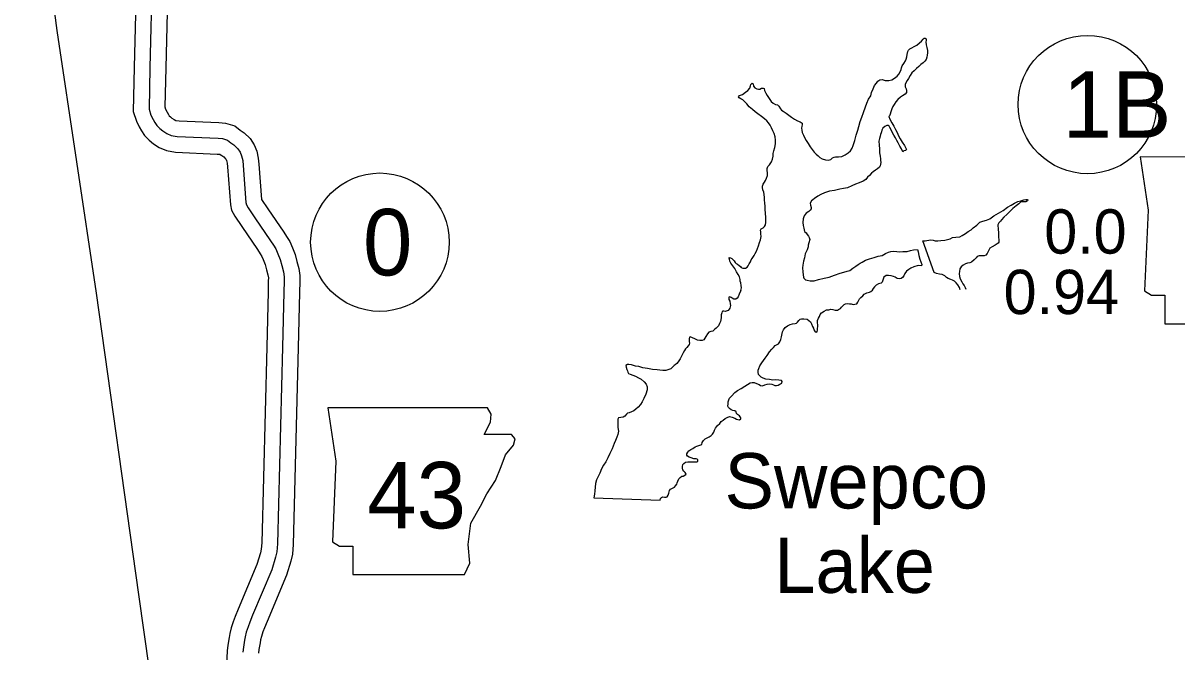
# Model space of a CAD drawing. Extents: x 31699 to 244310, y -8841 to 11474.
# Drawn here: x 128215 to 128949, y -459 to -59 of the extents above; entities that cross this region are included whole.
import ezdxf

# ---------------------------------------------------------------- set-up
doc = ezdxf.new("R2010")
doc.units = 0
for name, color, linetype in [('B_Logo', 7, 'Continuous'), ('G-ANNO-TEXT', 7, 'Continuous'), ('R_Annotation', 7, 'Continuous'), ('R_Border Notes', 7, 'Continuous'), ('R_Draft', 7, 'Continuous'), ('R_XS_EARTHWORK_STAGE2', 7, 'Continuous'), ('S_WALL_ANNOT', 7, 'Continuous')]:
    doc.layers.add(name, color=color, linetype=linetype)

msp = doc.modelspace()

# ---------------------------------------------------------------- linework, layer by layer
at = {"layer": 'B_Logo'}
for points in [[(128300.28, 89.25), (128295.95, -87.67), (128295.38, -114.2), (128296.6, -117.99), (128297.95, -120.72), (128299.09, -122.78), (128300.37, -124.7), (128302.17, -126.56), (128304.04, -128.08), (128306.58, -129.67), (128309.45, -130.98), (128313.31, -131.69), (128339.25, -132.75), (128342.11, -132.93), (128345.24, -133.91), (128347.45, -135.57), (128349.32, -136.89), (128351.79, -139.34), (128353.27, -141.53), (128354.21, -143.86), (128354.9, -146.92), (128355.18, -150.05), (128356.98, -173.64), (128357.26, -175.04), (128358.33, -176.96), (128362.56, -183.27), (128372.63, -198.01), (128374.37, -200.73), (128375.98, -203.12), (128377.2, -206.12), (128378.62, -209.84), (128379.7, -213.7), (128380.72, -217.56), (128381.21, -220.76), (128381.16, -223.56), (128381.01, -230.55)], [(128381.01, -230.55), (128380.16, -265.52), (128377.03, -390.56), (128376.59, -395.7), (128375.81, -399.04), (128373.33, -407.19), (128361.18, -436.08), (128359.34, -440.42), (128358.3, -443.43), (128357.18, -446.77), (128356.47, -449.71), (128356.08, -451.98), (128355.31, -456.46), (128354.99, -459.46)]]:
    msp.add_lwpolyline(points, dxfattribs=at)
at = {"layer": 'G-ANNO-TEXT'}
for points in [[(128925.09, -144.63), (128930.16, -178.47), (128927.91, -229.78), (128932.42, -232.6), (128940.88, -232.6), (128940.88, -250.65), (129011.93, -250.65), (129015.32, -243.32), (129014.19, -231.48), (129015.88, -217.94), (129022.09, -207.23), (129026.03, -199.33), (129031.67, -190.87), (129035.06, -181.85), (129037.88, -174.52), (129042.95, -168.32), (129044.08, -164.37), (129041.82, -161.55), (129024.34, -161.55), (129028.29, -153.65), (129028.85, -148.58), (129026.51, -144.68)], [(128409.05, -304.18), (128414.13, -338.01), (128411.87, -389.33), (128416.38, -392.15), (128424.84, -392.15), (128424.84, -410.2), (128495.9, -410.2), (128499.28, -402.86), (128498.15, -391.02), (128499.84, -377.49), (128506.05, -366.77), (128509.99, -358.88), (128515.63, -350.42), (128519.02, -341.4), (128521.84, -334.07), (128526.91, -327.86), (128528.04, -323.91), (128525.78, -321.09), (128508.3, -321.09), (128512.25, -313.2), (128512.81, -308.12), (128510.48, -304.23)]]:
    msp.add_lwpolyline(points, close=True, dxfattribs=at)
at = {"layer": 'R_Annotation'}
for points in [[(128215.33, 98.31), (128236.83, -64.08), (128261.77, -231.23)], [(128261.77, -231.23), (128288.6, -422.87), (128316.03, -615.99), (128340.63, -792.51), (128348.51, -848.28), (128357.14, -909.38)]]:
    msp.add_lwpolyline(points, dxfattribs=at)
at = {"layer": 'R_Border Notes'}
for centre in [(128891.65, -111.27), (128442.06, -198.8)]:
    msp.add_circle(centre, 44, dxfattribs=at)
at = {"layer": 'R_Draft'}
for points in [[(128777.53, -77.64), (128777.92, -76.64), (128778.79, -75.84), (128779.98, -75.23), (128781.51, -74.43), (128783.17, -73.42), (128785.02, -72.08), (128786.22, -71.01), (128787.21, -69.74), (128787.87, -69.07), (128788.53, -69.01), (128789.14, -69.54), (128789.27, -70.47), (128789.01, -71.47), (128789.15, -73.2), (128789.62, -75.07), (128790.03, -76.93), (128790.03, -78.4), (128789.9, -79.86), (128789.71, -81.06), (128789.18, -82.6), (128788.39, -83.6), (128787.26, -84.8), (128785.87, -85.74), (128784.54, -87.08), (128783.02, -88.42), (128781.56, -89.82), (128780.1, -91.16), (128779.11, -92.9), (128777.86, -94.63), (128777.06, -95.9), (128776.34, -97.37), (128775.94, -98.57), (128775.81, -99.97), (128776.48, -101.24), (128776.75, -102.3), (128776.69, -103.57), (128775.76, -104.64), (128774.17, -105.71), (128772.84, -106.65), (128771.25, -108.12), (128770, -109.52), (128768.87, -111.26), (128768.08, -112.46), (128767.35, -113.93), (128766.63, -116), (128766.23, -117.33), (128765.97, -118.47), (128765.44, -118.93), (128766.18, -120.53), (128767.32, -122.86), (128768.65, -125.12), (128769.73, -127.12), (128770.66, -129.11), (128771.67, -131.11), (128772.67, -133.04), (128774.01, -135.1), (128775.35, -137.29), (128776.15, -138.69), (128776.68, -139.82), (128775.96, -140.42), (128775.09, -140.69), (128774.36, -141.3), (128773.43, -139.5), (128772.42, -137.7), (128771.35, -135.57), (128770.48, -134.11), (128769.61, -132.51), (128768.61, -130.85), (128767.6, -128.92), (128766.87, -127.46), (128766, -125.93), (128765.6, -125.06), (128765.13, -124.53), (128764.2, -124.54), (128762.94, -125.14), (128761.75, -126.34), (128761.02, -127.61), (128760.89, -128.61), (128760.49, -129.35), (128760.23, -130.35), (128759.9, -131.41), (128759.44, -132.88), (128759.18, -134.55), (128759.32, -137.01), (128759.53, -139.48), (128759.61, -142.08), (128760.01, -144.14), (128760.15, -145.74), (128760.22, -146.61), (128760.36, -148.14), (128760.23, -149.21), (128760.03, -150.21), (128759.5, -151.01), (128758.25, -152.08), (128756.99, -153.08), (128755.53, -154.02), (128754.53, -154.96), (128753.27, -156.3), (128751.82, -157.5), (128750.76, -158.97)], [(128669.86, -106.4), (128670.59, -105.6), (128672.39, -104.79), (128674.38, -103.45), (128675.9, -102.31), (128677.09, -100.77), (128677.49, -99.31), (128677.81, -98.44), (128678.68, -97.77), (128679.34, -98.1), (128679.55, -99.5), (128680.41, -100.63), (128681.61, -101.23), (128682.55, -101.49), (128683.48, -101.55), (128684.54, -100.95), (128685.53, -100.81), (128686.33, -101.01), (128686.47, -102.41), (128687.27, -104.14), (128688.21, -105.53), (128689.35, -107.4), (128690.75, -109.26), (128691.88, -110.39), (128693.35, -111.18), (128694.81, -111.44), (128695.61, -112.37), (128696.62, -113.9), (128697.28, -114.83), (128698.35, -115.56), (128700.15, -116.69), (128701.95, -117.95), (128703.55, -119.21), (128705.48, -120.54), (128707.48, -121.53), (128709.08, -122.19), (128709.81, -122.59), (128710.41, -123.19), (128710.48, -124.12), (128710.28, -125.05), (128710.02, -126.25), (128710.09, -127.65), (128710.3, -129.05), (128711.17, -130.71), (128712.11, -132.58), (128713.04, -134.17), (128714.18, -136.1), (128715.52, -138.1), (128716.65, -139.96), (128717.99, -141.62), (128719.32, -142.82), (128720.46, -143.94), (128721.66, -145.01), (128723.06, -145.8), (128725.18, -146.46), (128726.85, -146.59), (128728.51, -146.25), (128729.7, -145.18), (128730.63, -144.71), (128731.63, -144.44), (128733.49, -144.43), (128735.68, -144.29), (128737.74, -143.22), (128739.6, -142.01), (128741.05, -140.74), (128742.11, -139.07), (128742.7, -137.27), (128743.82, -134.2), (128744.81, -130.8), (128745.73, -127.6), (128746.32, -125.2), (128747.24, -122.06), (128748.22, -119.33), (128749.28, -116.39), (128750.73, -112.79), (128751.38, -110.45), (128752.64, -107.85), (128753.96, -105.71), (128754.55, -103.71), (128755.47, -101.24), (128756.46, -99.1), (128757.59, -97.7), (128758.58, -96.3), (128759.64, -95.63), (128761.24, -95.42), (128763.17, -95.88), (128765.36, -95.88), (128767.35, -95.47), (128769.08, -94.6), (128770.67, -93.26), (128771.73, -91.99), (128772.66, -90.52), (128773.31, -89.05), (128773.58, -87.92), (128773.84, -86.65), (128774.9, -85.18), (128775.95, -83.44), (128776.55, -82.31), (128776.81, -80.84), (128777.2, -79.37), (128777.53, -77.64)], [(128671.43, -229.62), (128671.82, -227.88), (128671.62, -226.35), (128671.34, -224.68), (128671.01, -223.62), (128671, -222.55), (128670.6, -220.89), (128669.8, -219.36), (128668.66, -217.56), (128667.52, -215.57), (128666.39, -213.9), (128665.05, -212.24), (128664.51, -210.78), (128664.18, -209.71), (128663.91, -208.92), (128664.11, -208.65), (128664.91, -208.85), (128665.77, -209.24), (128666.24, -209.84), (128667.17, -210.7), (128667.84, -211.7), (128668.44, -212.43), (128669.37, -212.83), (128670.37, -213.62), (128671.11, -214.36), (128671.64, -214.89), (128672.64, -215.28), (128673.44, -215.35), (128674.37, -215.34), (128675.36, -214.67), (128676.16, -213.8), (128676.75, -212.6), (128677.55, -211.33), (128678.07, -210.13), (128678.67, -209.13), (128679.79, -207.26), (128680.52, -205.99), (128681.31, -204.46), (128682.04, -202.86), (128682.7, -201.05), (128683.35, -199.05), (128683.95, -197.32), (128684.27, -195.12), (128684.2, -193.52), (128684.13, -192.32), (128683.86, -191.19), (128684.32, -190.39), (128685.51, -189.58), (128686.44, -188.78), (128687.1, -187.71), (128687.3, -186.31), (128687.29, -184.91), (128687.22, -183.11), (128687.08, -180.25), (128686.94, -178.05), (128686.8, -175.98), (128686.72, -173.92), (128686.45, -171.92), (128686.38, -170.32), (128686.3, -168.45), (128686.03, -166.99), (128685.5, -165.46), (128685.22, -163.99), (128685.16, -163.13), (128685.55, -161.86), (128686.48, -160.65), (128687.14, -159.59), (128687.73, -158.05), (128688.26, -156.45), (128688.38, -154.65), (128688.24, -153.12), (128688.17, -151.92), (128688.57, -150.72), (128689.56, -149.52), (128690.88, -147.64), (128691.54, -145.98), (128691.87, -144.04), (128691.93, -142.44), (128692.39, -140.64), (128692.98, -138.51), (128693.37, -136.17), (128693.43, -133.97), (128693.22, -131.71), (128692.55, -129.78), (128691.75, -127.98), (128690.88, -126.05), (128690.07, -124.32), (128688.94, -122.86), (128687.87, -121.6), (128686.4, -120.27), (128684.6, -118.94), (128682.27, -117.28), (128680.6, -115.96), (128678.8, -114.5), (128676.8, -112.7), (128675.27, -110.91), (128674.13, -109.71), (128672.66, -108.32), (128671.33, -107.59), (128670.33, -107), (128669.86, -106.4)], [(128750.76, -158.97), (128749.1, -159.91), (128746.64, -161.12), (128744.25, -161.99), (128742, -162.93), (128739.27, -164.27), (128736.68, -164.68), (128734.23, -165.16), (128730.84, -165.9), (128727.85, -166.45), (128724.66, -167.52), (128722.34, -168.4), (128720.41, -169.47), (128718.29, -170.94), (128717.23, -171.81), (128716.23, -172.48), (128715.58, -173.95), (128715.78, -175.22), (128716.12, -176.68), (128716.19, -177.61), (128715.52, -178.42), (128714.53, -179.35), (128713, -180.36), (128711.75, -182.09), (128710.96, -184.03), (128710.9, -186.3), (128711.1, -188.16), (128711.38, -189.89), (128711.92, -191.96), (128712.85, -192.95), (128713.58, -193.95), (128714.32, -194.88), (128714.85, -195.75), (128715.19, -197.08), (128714.67, -199.21), (128714.14, -200.61), (128714.21, -201.81), (128713.62, -203.61), (128712.36, -206.22), (128711.84, -208.75), (128711.25, -210.89), (128710.73, -213.42), (128710.67, -215.15), (128710.81, -217.62), (128710.95, -219.55), (128711.29, -220.95), (128711.49, -221.68), (128712.42, -222.74), (128713.62, -223.01), (128715.42, -223.33), (128718.08, -223.33), (128720.86, -222.45), (128724.45, -221.77), (128727.64, -220.96), (128731.03, -219.68), (128734.61, -218.47), (128736.8, -217.93), (128738.93, -217.32), (128740.72, -216.72), (128742.58, -215.31), (128744.5, -214.04), (128745.96, -213.1), (128747.16, -212.23), (128748.61, -211.43), (128750.74, -210.29), (128753.13, -209.48), (128756.12, -208.6), (128758.71, -207.79), (128761.23, -207.18), (128763.29, -205.98), (128765.35, -205.17), (128766.81, -204.7), (128768.27, -204.49), (128770.53, -204.69), (128772.26, -204.95), (128774.45, -204.74), (128777.18, -204.8), (128779.17, -204.12), (128781.16, -203.58), (128783.62, -203.51), (128784.09, -204.91), (128784.57, -207.37), (128785.17, -209.57), (128785.84, -211.37), (128786.51, -212.96), (128786.12, -213.83), (128784.12, -213.64), (128781.4, -214.45), (128779.48, -215.32), (128778.08, -216.26), (128776.69, -217.33), (128775.63, -218.8), (128774.91, -220.13), (128774.11, -221.33), (128773.32, -221.94), (128772.32, -222.14), (128770.66, -221.81), (128769.46, -221.08), (128768.33, -220.62), (128766.86, -220.23), (128765.33, -219.97)], [(128810.84, -229.01), (128810.3, -227.54), (128809.23, -225.88), (128808.29, -224.68), (128807.16, -223.69), (128805.96, -222.96), (128804.76, -222.63), (128803.23, -221.97), (128802.17, -221.24), (128801.1, -220.24), (128799.43, -219.45), (128797.64, -219.06), (128795.71, -218.66), (128794.31, -218.13), (128786.99, -197.9), (128788.59, -198.03), (128789.59, -197.76), (128790.91, -197.42), (128791.98, -197.28), (128793.57, -197.54), (128794.97, -197.87), (128796.7, -197.93), (128798.56, -197.79), (128800.95, -197.52), (128802.68, -197.18), (128804.41, -196.64), (128806, -195.9), (128807.99, -195.7), (128810.52, -195.35), (128812.04, -194.55), (128814.23, -193.21), (128815.96, -192), (128817.82, -190.86), (128819.14, -189.66), (128821.4, -187.92), (128823.32, -186.11), (128825.18, -185.44), (128827.57, -184.77), (128829.69, -183.89), (128832.21, -182.02), (128835.2, -180.34), (128838.05, -178.73), (128840.9, -176.59), (128843.29, -175.18), (128845.41, -173.91), (128847.4, -172.9), (128849.26, -172.43), (128851.19, -171.89), (128852.45, -171.69), (128853.45, -171.68), (128853.78, -171.95), (128853.52, -172.41), (128852.46, -173.08), (128850.86, -173.16), (128849.4, -173.23), (128848.07, -174.37), (128846.28, -175.7), (128844.23, -177.38), (128842.31, -179.25), (128840.52, -181.12), (128838.6, -183), (128837.14, -184.6), (128836.35, -185.54), (128835.42, -186.6), (128834.82, -187.74), (128834.97, -190.67), (128835.24, -192.67), (128835.25, -194.07), (128835.39, -198.73), (128835, -199.4), (128833.01, -200.67), (128831.22, -201.68), (128829.69, -202.69), (128828.96, -203.89), (128828.04, -205.96), (128827.18, -207.16), (128825.98, -207.43), (128824.39, -207.5), (128822.79, -207.57), (128821.53, -207.84), (128820.87, -208.85), (128819.74, -209.98), (128818.02, -211.52), (128817.03, -211.93), (128815.5, -212.2), (128814.1, -212.6), (128812.64, -213.47), (128811.38, -214.48), (128810.59, -215.75), (128810.33, -217.48), (128810.14, -218.81), (128810.27, -220.55), (128810.75, -222.21), (128811.75, -223.94), (128812.49, -225.34), (128813.29, -226.4), (128813.96, -227.6), (128814.49, -228.79)], [(128765.33, -219.97), (128763.8, -219.97), (128762.34, -220.98), (128761.82, -222.31), (128761.16, -224.18), (128760.63, -224.91), (128758.97, -225.32), (128757.51, -226.06), (128756.38, -227.26), (128755.46, -228.33), (128754.79, -229.26)], [(128671.43, -229.62), (128670.43, -231.87), (128669.77, -233.47), (128669.18, -234.35), (128668.18, -235.02), (128666.98, -235.02), (128665.98, -234.43), (128665.25, -233.9), (128664.45, -233.57), (128663.78, -233.84), (128663.86, -235.18), (128664.33, -236.31), (128664.67, -237.91), (128664.81, -239.17), (128664.42, -240.71), (128663.96, -241.51), (128663.3, -242.25), (128662.7, -242.45), (128661.5, -242.86), (128660.64, -242.73), (128659.97, -242.74), (128659.51, -242.94), (128659.31, -243.67), (128658.99, -245.01), (128658.86, -246.88), (128658.48, -249.28), (128657.95, -250.49), (128657.23, -252.09), (128655.84, -253.57), (128654.65, -254.44), (128653.59, -255.31), (128652.46, -255.59), (128651.19, -256.06), (128650.2, -257), (128649.28, -258.74), (128648.55, -259.75), (128647.83, -260.88), (128646.83, -261.36), (128645.37, -261.43), (128643.97, -261.17), (128642.17, -260.32), (128640.63, -259.72), (128639.3, -259), (128638.83, -259.13), (128638.5, -260.14), (128638.51, -261.87), (128638.85, -263), (128638.66, -263.8), (128637.93, -264.81), (128637, -265.68), (128636.28, -266.55), (128635.55, -267.76), (128634.76, -269.1), (128633.97, -270.77), (128632.79, -273.04), (128631.6, -274.98), (128630.67, -276.06), (128629.61, -276.86), (128629.02, -277.27), (128628.02, -278.34), (128626.9, -279.28), (128625.7, -279.82), (128623.71, -280.37), (128621.85, -280.51), (128620.05, -280.25), (128618.18, -280.06), (128615.32, -279.75), (128612.12, -279.16), (128609.25, -278.78), (128606.58, -277.79), (128604.45, -277.67), (128601.98, -276.75), (128600.32, -276.63), (128599.32, -276.57), (128598.39, -277.17), (128598.53, -278.31), (128599.01, -279.7), (128599.48, -280.63), (128599.62, -281.57), (128600.02, -282.37), (128601.02, -282.83), (128602.75, -283.35), (128604.56, -284.08), (128606.36, -285), (128608.03, -285.99), (128609.9, -287.58), (128611.31, -289.17), (128611.92, -290.84), (128611.93, -292.64), (128611.01, -295.38), (128609.83, -298.19), (128608.78, -300.26), (128607.59, -301.94), (128606.2, -303.68), (128604.75, -305.09), (128603.42, -305.96), (128601.89, -306.71), (128600.43, -307.25), (128599.5, -307.65), (128598.71, -308.26), (128597.65, -309.53)], [(128721.31, -246.13), (128721.83, -244.86), (128722.76, -243.79), (128724.28, -242.78), (128725.88, -241.9), (128727.34, -241.76), (128728.6, -241.49), (128729.94, -241.61), (128731.27, -242.07), (128732.8, -242), (128733.53, -241.72), (128734.66, -240.92), (128735.32, -240.11), (128736.11, -239.44), (128737.11, -238.5), (128737.84, -237.96), (128739.3, -237.82), (128740.43, -238.02), (128741.57, -238.08), (128742.9, -238.34), (128743.83, -238.26), (128745.09, -237.92), (128745.69, -237.05), (128746.15, -236.12), (128746.74, -234.91), (128747.6, -234.04), (128748.92, -232.9), (128749.85, -231.83), (128751.38, -231.02), (128753.17, -230.54), (128754.1, -230.07), (128755.03, -229.26), (128754.79, -229.26)], [(128667.56, -310.68), (128668.63, -311.34), (128669.5, -311.67), (128670.49, -311.73), (128671.42, -311.25), (128671.35, -310.52), (128670.48, -309.26), (128669.34, -308.33), (128668.74, -307.67), (128668.4, -306.8), (128667.53, -306.14), (128666.4, -305.95), (128665.2, -305.35), (128664.26, -304.62), (128663.59, -303.89), (128663.25, -303.09), (128663.31, -301.63), (128663.44, -300.42), (128663.76, -299.02), (128664.16, -297.95), (128665.48, -296.74), (128667.66, -294.4), (128669.32, -293.12), (128671.58, -291.84), (128673.96, -290.29), (128675.62, -289.22), (128677.35, -288.21), (128678.68, -288.06), (128679.94, -288.12), (128681.34, -288.65), (128683.15, -289.37), (128683.95, -289.9), (128685.21, -290.16), (128686.74, -289.62), (128688.07, -289.08), (128689.53, -288.8), (128691.07, -289.13), (128692.13, -289.52), (128693.07, -289.92), (128694.07, -290.05), (128695.2, -289.64), (128696.19, -289.17), (128697.45, -288.49), (128697.78, -287.36), (128697.18, -286.76), (128695.51, -286.64), (128693.65, -286.45), (128691.85, -286.46), (128689.72, -286.07), (128687.32, -285.88), (128685.65, -285.29), (128684.38, -284.7), (128683.45, -283.9), (128682.58, -282.91), (128682.5, -281.37), (128682.43, -280.24), (128682.89, -279.1), (128683.48, -277.43), (128684.66, -275.62), (128685.79, -274.15), (128686.84, -272.47), (128688.16, -270.93), (128689.68, -268.59), (128691.14, -266.85), (128692.13, -265.71), (128693.25, -264.5), (128694.12, -264.09), (128695.38, -263.42), (128696.17, -262.08), (128696.83, -260.61), (128697.22, -259.01), (128697.54, -257.87), (128697.8, -255.87), (128698.52, -254.53), (128699.64, -253.06), (128701.1, -251.91), (128702.83, -251.17), (128704.29, -250.83), (128706.02, -250.48), (128706.75, -250.41), (128707.48, -249.74), (128708.27, -248.54), (128709.07, -247.8), (128710.06, -247.59), (128711.46, -247.59), (128713.53, -247.71), (128714.73, -248.7), (128715.73, -249.5), (128716.41, -250.76), (128717.02, -252.42), (128717.56, -253.56), (128717.89, -254.55), (128718.37, -255.42), (128719.3, -255.95), (128719.97, -255.81), (128720.22, -254.54), (128720.27, -251.61), (128720.06, -249.94), (128720.19, -248.67), (128720.78, -247.13), (128721.31, -246.13)], [(128597.65, -309.53), (128596.65, -310.01), (128595.19, -310.21), (128593.66, -310.56), (128593.2, -311.29), (128593.21, -313.76), (128593.36, -316.76), (128593.71, -319.09), (128593.32, -321.03), (128592.53, -322.84), (128591.81, -324.91), (128591.03, -326.92), (128589.71, -330.19), (128588.13, -333.2), (128586.95, -335.88), (128585.57, -338.42), (128584.12, -340.63), (128582.8, -342.97), (128581.75, -345.71), (128580.83, -347.72), (128579.71, -349.86), (128579.06, -352.27), (128578.81, -354.67), (128578.75, -356.94), (128578.5, -359.08), (128577.98, -361.48), (128620.06, -362.78), (128620.32, -361.91), (128620.92, -361.11), (128621.72, -360.77), (128622.91, -360.89), (128624.05, -360.89), (128624.64, -360.75), (128625.24, -359.61), (128625.7, -358.34), (128625.82, -357.54), (128626.15, -356.81), (128626.68, -355.8), (128627.48, -355.47), (128628.47, -355.13), (128629.27, -354.59), (128629.93, -353.85), (128630.66, -352.71), (128630.98, -351.78), (128631.31, -350.71), (128632.03, -349.37), (128632.83, -348.5), (128633.89, -347.69), (128634.82, -347.55), (128635.88, -347.08), (128636.68, -346.27), (128636.07, -345.21), (128635.27, -344.35), (128634.6, -343.48), (128634.39, -342.48), (128634.38, -341.42), (128634.64, -340.28), (128635.11, -339.61), (128636.23, -338.8), (128637.7, -338.6), (128639.36, -338.59), (128641.23, -338.58), (128642.69, -338.5), (128643.69, -338.5), (128644.15, -338.03), (128644.15, -337.03), (128643.01, -336.63), (128641.55, -336.51), (128639.95, -336.05), (128638.54, -335.46), (128637.54, -334.93), (128637.07, -334.26), (128637.13, -333.33), (128637.66, -332.26), (128638.45, -331.59), (128639.65, -330.65), (128640.91, -330.04), (128642.37, -328.96), (128643.5, -328.49), (128644.69, -328.08), (128645.36, -327.81), (128646.55, -327.41), (128646.95, -326.27), (128647.67, -325), (128648.86, -323.86), (128650.06, -323.25), (128651.25, -322.64), (128652.51, -321.7), (128653.37, -320.96), (128654.16, -319.62), (128654.75, -318.35), (128655.41, -317.01), (128656.6, -315.41), (128657.99, -314.07), (128658.85, -312.93), (128660.18, -311.92), (128661.57, -310.84), (128662.83, -310.3), (128664.22, -309.76), (128665.82, -310.15), (128667.56, -310.68)]]:
    msp.add_lwpolyline(points, dxfattribs=at)
at = {"layer": 'R_XS_EARTHWORK_STAGE2'}
for points in [[(128290.05, 79.99), (128285.96, -87.44), (128285.35, -115.66), (128287.31, -121.76), (128289.09, -125.36), (128290.54, -127.97), (128292.55, -131.01), (128295.41, -133.95), (128298.22, -136.23), (128301.82, -138.49), (128306.41, -140.59), (128312.19, -141.66), (128338.73, -142.73), (128340.27, -142.83), (128340.61, -142.94), (128341.56, -143.65), (128342.87, -144.58), (128344.05, -145.75), (128344.39, -146.26), (128344.63, -146.85), (128345, -148.47), (128345.22, -150.89), (128347.06, -174.99), (128347.75, -178.52), (128349.8, -182.19), (128354.28, -188.87), (128364.29, -203.53), (128366.01, -206.23), (128367.11, -207.85), (128367.89, -209.78), (128369.11, -212.98), (128370.06, -216.33), (128370.92, -219.59), (128371.19, -221.42), (128371.16, -223.36), (128371.01, -230.34)], [(128310.04, 79.3), (128305.95, -87.9), (128305.42, -112.74), (128305.89, -114.23), (128306.81, -116.07), (128307.64, -117.58), (128308.19, -118.4), (128308.93, -119.17), (128309.87, -119.93), (128311.34, -120.85), (128312.49, -121.38), (128314.42, -121.73), (128339.77, -122.76), (128343.95, -123.03), (128349.87, -124.88), (128353.33, -127.48), (128355.77, -129.2), (128359.53, -132.93), (128362.14, -136.81), (128363.79, -140.87), (128364.8, -145.37), (128365.15, -149.22), (128366.87, -171.73), (128370.85, -177.67), (128380.97, -192.49), (128382.73, -195.24), (128384.86, -198.4), (128386.5, -202.45), (128388.12, -206.7), (128389.35, -211.07), (128390.53, -215.53), (128391.22, -220.09), (128391.16, -223.75), (128391.01, -230.77)], [(128371.01, -230.31), (128370.16, -265.27), (128367.04, -390.01), (128366.69, -394.13), (128366.15, -396.44), (128363.91, -403.79), (128351.97, -432.19), (128350.01, -436.83), (128348.83, -440.21), (128347.56, -444.01), (128346.67, -447.69), (128346.23, -450.3), (128345.4, -455.08), (128345.02, -458.65), (128344.5, -467.49)], [(128391.01, -230.8), (128390.15, -265.76), (128387.02, -391.11), (128386.49, -397.26), (128385.47, -401.63), (128382.75, -410.59), (128370.4, -439.96), (128368.68, -444.02), (128367.76, -446.66), (128366.8, -449.54), (128366.27, -451.74), (128365.94, -453.67), (128365.22, -457.83), (128364.96, -460.28)]]:
    msp.add_lwpolyline(points, dxfattribs=at)

# ---------------------------------------------------------------- texts
at = {"layer": 'G-ANNO-TEXT'}
msp.add_text('43', height=42.24, dxfattribs=at).set_placement((128433.98, -380.81))
at = {"layer": 'R_Border Notes'}
for s, p in [('1B', (128875.91, -132.39)), ('0', (128431.3, -219.92))]:
    msp.add_text(s, height=42.24, dxfattribs=at).set_placement(p)
at = {"layer": 'R_Draft'}
for s, p in [('Swepco', (128661.06, -368.14)), ('Lake', (128692.66, -421.84))]:
    msp.add_text(s, height=35.2, dxfattribs=at).set_placement(p)
at = {"layer": 'S_WALL_ANNOT'}
for s, p in [('0.0', (128864.22, -206.07)), ('0.94', (128838.41, -244.53))]:
    msp.add_text(s, height=28.16, dxfattribs=at).set_placement(p)

doc.saveas('drawing.dxf')
